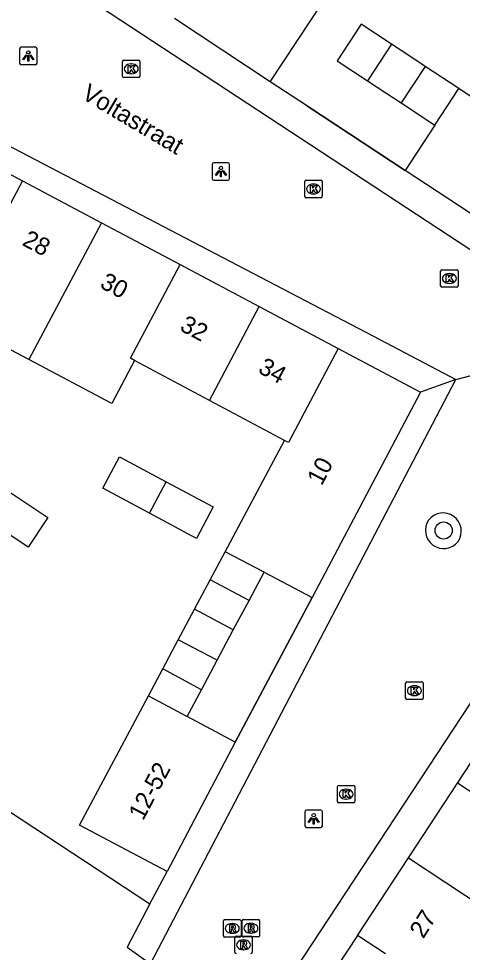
# Model space of a CAD drawing. Extents: x 159280 to 160375, y 384531 to 385872.
# Drawn here: x 160139.8 to 160165.2, y 384810.4 to 384863.7 of the extents above; entities that cross this region are included whole.
import ezdxf

# ---------------------------------------------------------------- set-up
doc = ezdxf.new("R2010")
doc.units = 0
for name, color, linetype in [('IMGEO_Boom', 7, 'Continuous'), ('IMGEO_Kolk', 7, 'Continuous'), ('IMGEO_Lichtpunt', 7, 'Continuous'), ('IMGEO_Muur', 7, 'Continuous'), ('IMGEO_Openbare_ruimte_label', 7, 'Continuous'), ('IMGEO_Pand', 7, 'Continuous'), ('IMGEO_Pand_nummerreeks', 7, 'Continuous'), ('IMGEO_Rijbaan_lokaal_open', 7, 'Continuous'), ('IMGEO_Rioolput', 7, 'Continuous'), ('IMGEO_Voetpad_open', 7, 'Continuous')]:
    doc.layers.add(name, color=color, linetype=linetype)

msp = doc.modelspace()

# ---------------------------------------------------------------- linework, layer by layer
at = {"layer": 'IMGEO_Boom'}
msp.add_circle((160164.112, 384834.488), 0.489, dxfattribs=at)
at = {"layer": 'IMGEO_Kolk'}
for p, q in [((160145.845, 384861.333), (160146.697, 384861.333)), ((160145.77, 384860.407), (160145.77, 384861.259)), ((160146.258, 384861.113), (160146.283, 384861.113)), ((160146.771, 384861.259), (160146.771, 384860.407)), ((160146.697, 384860.333), (160145.845, 384860.333)), ((160146.281, 384860.553), (160146.256, 384860.553)), ((160156.179, 384853.552), (160156.179, 384854.404)), ((160156.254, 384854.478), (160157.106, 384854.478)), ((160157.18, 384854.404), (160157.18, 384853.552)), ((160156.667, 384854.258), (160156.692, 384854.258)), ((160157.106, 384853.478), (160156.254, 384853.478)), ((160156.69, 384853.698), (160156.665, 384853.698)), ((160163.94, 384848.445), (160163.94, 384849.297)), ((160164.015, 384849.371), (160164.867, 384849.371)), ((160164.428, 384849.151), (160164.453, 384849.151)), ((160164.941, 384849.297), (160164.941, 384848.445)), ((160164.451, 384848.591), (160164.426, 384848.591)), ((160164.867, 384848.371), (160164.015, 384848.371)), ((160161.941, 384824.921), (160161.941, 384825.773)), ((160162.016, 384825.847), (160162.868, 384825.847)), ((160162.429, 384825.627), (160162.454, 384825.627)), ((160162.942, 384825.773), (160162.942, 384824.921)), ((160162.452, 384825.067), (160162.427, 384825.067)), ((160162.868, 384824.847), (160162.016, 384824.847)), ((160158.046, 384819.017), (160158.046, 384819.869)), ((160158.121, 384819.943), (160158.973, 384819.943)), ((160158.534, 384819.723), (160158.559, 384819.723)), ((160159.047, 384819.869), (160159.047, 384819.017)), ((160158.973, 384818.943), (160158.121, 384818.943)), ((160158.557, 384819.163), (160158.532, 384819.163))]:
    msp.add_line(p, q, dxfattribs=at)
for points in [[(160145.845, 384861.333), (160146.697, 384861.333)], [(160145.77, 384860.407), (160145.77, 384861.259)], [(160146.091, 384861.033), (160146.214, 384861.033), (160146.214, 384860.882), (160146.344, 384861.033), (160146.508, 384861.033), (160146.362, 384860.882), (160146.515, 384860.633), (160146.363, 384860.633), (160146.278, 384860.797), (160146.214, 384860.73), (160146.214, 384860.633), (160146.091, 384860.633), (160146.091, 384861.033)], [(160146.771, 384861.259), (160146.771, 384860.407)], [(160146.697, 384860.333), (160145.845, 384860.333)], [(160156.179, 384853.552), (160156.179, 384854.404)], [(160156.254, 384854.478), (160157.106, 384854.478)], [(160157.18, 384854.404), (160157.18, 384853.552)], [(160156.5, 384854.178), (160156.623, 384854.178), (160156.623, 384854.027), (160156.753, 384854.178), (160156.917, 384854.178), (160156.771, 384854.027), (160156.924, 384853.778), (160156.772, 384853.778), (160156.687, 384853.942), (160156.623, 384853.875), (160156.623, 384853.778), (160156.5, 384853.778), (160156.5, 384854.178)], [(160157.106, 384853.478), (160156.254, 384853.478)], [(160163.94, 384848.445), (160163.94, 384849.297)], [(160164.015, 384849.371), (160164.867, 384849.371)], [(160164.261, 384849.071), (160164.384, 384849.071), (160164.384, 384848.92), (160164.514, 384849.071), (160164.678, 384849.071), (160164.532, 384848.92), (160164.685, 384848.671), (160164.533, 384848.671), (160164.448, 384848.835), (160164.384, 384848.768), (160164.384, 384848.671), (160164.261, 384848.671), (160164.261, 384849.071)], [(160164.941, 384849.297), (160164.941, 384848.445)], [(160164.867, 384848.371), (160164.015, 384848.371)], [(160161.941, 384824.921), (160161.941, 384825.773)], [(160162.016, 384825.847), (160162.868, 384825.847)], [(160162.942, 384825.773), (160162.942, 384824.921)], [(160162.262, 384825.547), (160162.385, 384825.547), (160162.385, 384825.396), (160162.515, 384825.547), (160162.679, 384825.547), (160162.533, 384825.396), (160162.686, 384825.147), (160162.534, 384825.147), (160162.449, 384825.311), (160162.385, 384825.244), (160162.385, 384825.147), (160162.262, 384825.147), (160162.262, 384825.547)], [(160162.868, 384824.847), (160162.016, 384824.847)], [(160158.046, 384819.017), (160158.046, 384819.869)], [(160158.121, 384819.943), (160158.973, 384819.943)], [(160159.047, 384819.869), (160159.047, 384819.017)], [(160158.367, 384819.643), (160158.49, 384819.643), (160158.49, 384819.492), (160158.62, 384819.643), (160158.784, 384819.643), (160158.638, 384819.492), (160158.791, 384819.243), (160158.639, 384819.243), (160158.554, 384819.407), (160158.49, 384819.34), (160158.49, 384819.243), (160158.367, 384819.243), (160158.367, 384819.643)], [(160158.973, 384818.943), (160158.121, 384818.943)]]:
    msp.add_lwpolyline(points, dxfattribs=at)
for centre, start, end in [((160145.847, 384861.257), 91.552, 178.448), ((160145.847, 384861.257), 91.552, 178.448), ((160146.695, 384861.257), 1.552, 88.448), ((160146.695, 384861.257), 1.552, 88.448), ((160145.847, 384860.409), 181.552, 268.448), ((160145.847, 384860.409), 181.552, 268.448), ((160146.695, 384860.409), 271.552, 358.448), ((160146.695, 384860.409), 271.552, 358.448), ((160156.256, 384854.402), 91.552, 178.448), ((160156.256, 384854.402), 91.552, 178.448), ((160157.104, 384854.402), 1.552, 88.448), ((160157.104, 384854.402), 1.552, 88.448), ((160156.256, 384853.554), 181.552, 268.448), ((160156.256, 384853.554), 181.552, 268.448), ((160157.104, 384853.554), 271.552, 358.448), ((160157.104, 384853.554), 271.552, 358.448), ((160164.017, 384849.295), 91.552, 178.448), ((160164.017, 384849.295), 91.552, 178.448), ((160164.865, 384849.295), 1.552, 88.448), ((160164.865, 384849.295), 1.552, 88.448), ((160164.017, 384848.447), 181.552, 268.448), ((160164.017, 384848.447), 181.552, 268.448), ((160164.865, 384848.447), 271.552, 358.448), ((160164.865, 384848.447), 271.552, 358.448), ((160162.018, 384825.771), 91.552, 178.448), ((160162.018, 384825.771), 91.552, 178.448), ((160162.866, 384825.771), 1.552, 88.448), ((160162.866, 384825.771), 1.552, 88.448), ((160162.018, 384824.923), 181.552, 268.448), ((160162.018, 384824.923), 181.552, 268.448), ((160162.866, 384824.923), 271.552, 358.448), ((160162.866, 384824.923), 271.552, 358.448), ((160158.123, 384819.867), 91.552, 178.448), ((160158.123, 384819.867), 91.552, 178.448), ((160158.971, 384819.867), 1.552, 88.448), ((160158.971, 384819.867), 1.552, 88.448), ((160158.123, 384819.019), 181.552, 268.448), ((160158.123, 384819.019), 181.552, 268.448), ((160158.971, 384819.019), 271.552, 358.448), ((160158.971, 384819.019), 271.552, 358.448)]:
    msp.add_arc(centre, 0.0765, start, end, dxfattribs=at)
for centre, major_axis, ratio, start_param, end_param in [((160146.257, 384860.833), (-0.387, 0.002), 0.722429, 4.712389, 7.853982), ((160146.282, 384860.833), (-0.39, 0.002), 0.717154, 1.570796, 4.712389), ((160156.666, 384853.978), (-0.387, 0.002), 0.722429, 4.712389, 7.853982), ((160156.691, 384853.978), (-0.39, 0.002), 0.717154, 1.570796, 4.712389), ((160164.427, 384848.871), (-0.387, 0.002), 0.722429, 4.712389, 7.853982), ((160164.452, 384848.871), (-0.39, 0.002), 0.717154, 1.570796, 4.712389), ((160162.428, 384825.347), (-0.387, 0.002), 0.722429, 4.712389, 7.853982), ((160162.453, 384825.347), (-0.39, 0.002), 0.717154, 1.570796, 4.712389), ((160158.533, 384819.443), (-0.387, 0.002), 0.722429, 4.712389, 7.853982), ((160158.558, 384819.443), (-0.39, 0.002), 0.717154, 1.570796, 4.712389)]:
    msp.add_ellipse(centre, major_axis=major_axis, ratio=ratio, start_param=start_param, end_param=end_param, dxfattribs=at)
at = {"layer": 'IMGEO_Lichtpunt'}
for p, q in [((160139.899, 384861.975), (160139.899, 384861.168)), ((160139.899, 384861.975), (160139.899, 384861.168)), ((160140.801, 384862.07), (160139.993, 384862.07)), ((160140.801, 384862.07), (160139.993, 384862.07)), ((160140.895, 384861.168), (160140.895, 384861.975)), ((160140.895, 384861.168), (160140.895, 384861.975)), ((160139.993, 384861.074), (160140.801, 384861.074)), ((160139.993, 384861.074), (160140.801, 384861.074)), ((160151.796, 384855.473), (160150.988, 384855.473)), ((160151.796, 384855.473), (160150.988, 384855.473)), ((160150.894, 384855.378), (160150.894, 384854.571)), ((160150.894, 384855.378), (160150.894, 384854.571)), ((160151.89, 384854.571), (160151.89, 384855.378)), ((160151.89, 384854.571), (160151.89, 384855.378)), ((160150.988, 384854.477), (160151.796, 384854.477)), ((160150.988, 384854.477), (160151.796, 384854.477)), ((160156.192, 384818.441), (160156.192, 384817.634)), ((160156.192, 384818.441), (160156.192, 384817.634)), ((160157.094, 384818.536), (160156.286, 384818.536)), ((160157.094, 384818.536), (160156.286, 384818.536)), ((160157.188, 384817.634), (160157.188, 384818.441)), ((160157.188, 384817.634), (160157.188, 384818.441)), ((160156.286, 384817.54), (160157.094, 384817.54)), ((160156.286, 384817.54), (160157.094, 384817.54))]:
    msp.add_line(p, q, dxfattribs=at)
for points in [[(160140.273, 384861.639), (160140.312, 384861.611), (160140.124, 384861.349), (160140.086, 384861.376), (160140.273, 384861.639)], [(160140.375, 384861.591), (160140.422, 384861.591), (160140.422, 384861.269), (160140.375, 384861.269), (160140.375, 384861.591)], [(160140.485, 384861.611), (160140.523, 384861.638), (160140.71, 384861.376), (160140.671, 384861.348), (160140.485, 384861.611)], [(160151.268, 384855.042), (160151.307, 384855.014), (160151.119, 384854.752), (160151.081, 384854.779), (160151.268, 384855.042)], [(160151.37, 384854.994), (160151.417, 384854.994), (160151.417, 384854.672), (160151.37, 384854.672), (160151.37, 384854.994)], [(160151.48, 384855.014), (160151.518, 384855.041), (160151.705, 384854.779), (160151.666, 384854.751), (160151.48, 384855.014)], [(160156.566, 384818.105), (160156.605, 384818.077), (160156.417, 384817.815), (160156.379, 384817.842), (160156.566, 384818.105)], [(160156.668, 384818.057), (160156.715, 384818.057), (160156.715, 384817.735), (160156.668, 384817.735), (160156.668, 384818.057)], [(160156.778, 384818.077), (160156.816, 384818.104), (160157.003, 384817.842), (160156.964, 384817.814), (160156.778, 384818.077)]]:
    msp.add_lwpolyline(points, dxfattribs=at)
for centre in [(160140.398, 384861.773), (160151.393, 384855.176), (160156.691, 384818.239)]:
    msp.add_circle(centre, 0.0994, dxfattribs=at)
for centre, start, end in [((160139.993, 384861.975), 90, 180), ((160139.993, 384861.975), 90, 180), ((160140.801, 384861.975), 0, 90), ((160140.801, 384861.975), 0, 90), ((160139.993, 384861.168), 180, 270), ((160139.993, 384861.168), 180, 270), ((160140.801, 384861.168), 270, 0), ((160140.801, 384861.168), 270, 360), ((160150.988, 384855.378), 90, 180), ((160150.988, 384855.378), 90, 180), ((160151.796, 384855.378), 0, 90), ((160151.796, 384855.378), 0, 90), ((160150.988, 384854.571), 180, 270), ((160150.988, 384854.571), 180, 270), ((160151.796, 384854.571), 270, 0), ((160151.796, 384854.571), 270, 360), ((160156.286, 384818.441), 90, 180), ((160156.286, 384818.441), 90, 180), ((160157.094, 384818.441), 0, 90), ((160157.094, 384818.441), 0, 90), ((160156.286, 384817.634), 180, 270), ((160156.286, 384817.634), 180, 270), ((160157.094, 384817.634), 270, 0), ((160157.094, 384817.634), 270, 360)]:
    msp.add_arc(centre, 0.0946, start, end, dxfattribs=at)
at = {"layer": 'IMGEO_Muur'}
for points in [[(160156.334, 384858.705), (160161.907, 384855.037)], [(160152.216, 384822.412), (160156.595, 384830.655)]]:
    msp.add_lwpolyline(points, dxfattribs=at)
at = {"layer": 'IMGEO_Pand'}
for points in [[(160154.202, 384860.098), (160157.295, 384864.779), (160151.814, 384868.388)], [(160154.202, 384860.098), (160148.735, 384863.71)], [(160161.138, 384862.242), (160159.397, 384863.394), (160158.03, 384861.301), (160159.768, 384860.157)], [(160161.138, 384862.242), (160159.768, 384860.157)], [(160163.05, 384860.977), (160162.184, 384861.55), (160161.138, 384862.242)], [(160163.05, 384860.977), (160161.683, 384858.896)], [(160164.971, 384859.706), (160163.05, 384860.977)], [(160159.768, 384860.157), (160160.819, 384859.465), (160161.683, 384858.896)], [(160163.608, 384857.629), (160164.971, 384859.706)], [(160166.609, 384858.602), (160166.267, 384858.832), (160164.971, 384859.706)], [(160161.683, 384858.896), (160163.608, 384857.629)], [(160163.608, 384857.629), (160161.907, 384855.037)], [(160135.566, 384856.816), (160140.054, 384854.438)], [(160172.999, 384847.761), (160161.907, 384855.037)], [(160140.054, 384854.438), (160135.912, 384846.63)], [(160140.054, 384854.438), (160144.567, 384852.046)], [(160144.567, 384852.046), (160140.427, 384844.242)], [(160144.567, 384852.046), (160149.057, 384849.667)], [(160146.466, 384844.191), (160146.221, 384844.321), (160149.057, 384849.667)], [(160149.057, 384849.667), (160153.57, 384847.275)], [(160150.749, 384841.906), (160153.57, 384847.275)], [(160153.57, 384847.275), (160158.083, 384844.883)], [(160140.427, 384844.242), (160135.912, 384846.63)], [(160158.083, 384844.883), (160155.256, 384839.504), (160155.025, 384839.625)], [(160158.083, 384844.883), (160162.796, 384842.385)], [(160146.466, 384844.191), (160145.158, 384841.738), (160140.427, 384844.242)], [(160150.749, 384841.906), (160146.466, 384844.191)], [(160162.796, 384842.385), (160156.595, 384830.655)], [(160103.898, 384841.728), (160147.334, 384813.175)], [(160155.025, 384839.625), (160150.749, 384841.906)], [(160151.636, 384833.273), (160155.025, 384839.625)], [(160147.321, 384835.469), (160144.641, 384836.898), (160145.596, 384838.689), (160148.276, 384837.26)], [(160137.813, 384837.673), (160138.989, 384836.898), (160141.51, 384835.238), (160140.394, 384833.543), (160137.873, 384835.203), (160136.713, 384835.967)], [(160148.276, 384837.26), (160150.956, 384835.831), (160150.001, 384834.04), (160147.321, 384835.469)], [(160147.321, 384835.469), (160148.276, 384837.26)], [(160150.778, 384831.665), (160151.636, 384833.273)], [(160153.855, 384832.104), (160151.636, 384833.273)], [(160153, 384830.501), (160153.855, 384832.104)], [(160153.855, 384832.104), (160156.595, 384830.655)], [(160149.893, 384830.006), (160150.778, 384831.665)], [(160153, 384830.501), (160150.778, 384831.665)], [(160152.101, 384828.816), (160153, 384830.501)], [(160148.956, 384828.25), (160149.893, 384830.006)], [(160152.101, 384828.816), (160149.893, 384830.006)], [(160151.179, 384827.089), (160152.101, 384828.816)], [(160148.068, 384826.584), (160148.956, 384828.25)], [(160151.179, 384827.089), (160148.956, 384828.25)], [(160150.279, 384825.402), (160151.179, 384827.089)], [(160147.249, 384825.048), (160148.068, 384826.584)], [(160150.279, 384825.402), (160148.068, 384826.584)], [(160148.327, 384815.033), (160143.315, 384817.674), (160147.249, 384825.048)], [(160147.249, 384825.048), (160149.463, 384823.873)], [(160149.463, 384823.873), (160150.279, 384825.402)], [(160164.912, 384820.074), (160167.708, 384824.323)], [(160152.216, 384822.412), (160149.463, 384823.873)], [(160152.216, 384822.412), (160148.327, 384815.033)], [(160162.101, 384815.801), (160164.912, 384820.074)], [(160172.328, 384815.203), (160164.912, 384820.074)], [(160159.185, 384811.371), (160162.101, 384815.801)], [(160162.101, 384815.801), (160169.52, 384810.927)], [(160147.334, 384813.175), (160146.037, 384810.702), (160147.38, 384809.755)], [(160159.185, 384811.371), (160157.417, 384808.685)], [(160160.793, 384810.333), (160159.185, 384811.371)]]:
    msp.add_lwpolyline(points, dxfattribs=at)
at = {"layer": 'IMGEO_Rijbaan_lokaal_open'}
for points in [[(160145.415, 384908.828), (160123.226, 384867.33), (160122.202, 384865.37), (160122.406, 384865.263), (160160.06, 384845.593), (160164.806, 384843.113)], [(160173.478, 384845.373), (160144.46, 384864.387), (160131.638, 384872.788), (160152.283, 384904.295)], [(160153.247, 384805.808), (160177.556, 384842.731), (160176.767, 384843.251), (160197.427, 384874.631)], [(160164.806, 384843.113), (160173.478, 384845.373)], [(160147.38, 384809.755), (160164.806, 384843.113)]]:
    msp.add_lwpolyline(points, dxfattribs=at)
for centre, start, end in [((160164.08, 384834.451), 325.3198, 142.5809), ((160164.115, 384834.5), 145.8843, 322.0164)]:
    msp.add_arc(centre, 1.041, start, end, dxfattribs=at)
at = {"layer": 'IMGEO_Rioolput'}
for p, q in [((160151.616, 384812.278), (160152.468, 384812.278)), ((160152.68, 384812.289), (160153.532, 384812.289)), ((160151.541, 384811.352), (160151.541, 384812.204)), ((160152.029, 384812.058), (160152.054, 384812.058)), ((160152.542, 384812.204), (160152.542, 384811.352)), ((160152.605, 384811.363), (160152.605, 384812.215)), ((160153.093, 384812.069), (160153.118, 384812.069)), ((160153.606, 384812.215), (160153.606, 384811.363)), ((160152.468, 384811.278), (160151.616, 384811.278)), ((160152.052, 384811.498), (160152.027, 384811.498)), ((160152.183, 384810.414), (160152.183, 384811.266)), ((160152.258, 384811.34), (160153.11, 384811.34)), ((160153.532, 384811.289), (160152.68, 384811.289)), ((160153.116, 384811.509), (160153.091, 384811.509)), ((160153.184, 384811.266), (160153.184, 384810.414)), ((160152.671, 384811.12), (160152.696, 384811.12)), ((160152.694, 384810.56), (160152.669, 384810.56))]:
    msp.add_line(p, q, dxfattribs=at)
for points in [[(160151.616, 384812.278), (160152.468, 384812.278)], [(160152.68, 384812.289), (160153.532, 384812.289)], [(160151.541, 384811.352), (160151.541, 384812.204)], [(160152.13, 384811.976), (160151.878, 384811.978), (160151.878, 384811.578)], [(160151.878, 384811.578), (160152.002, 384811.578), (160152.002, 384811.74), (160152.013, 384811.74)], [(160152.056, 384811.897), (160152.002, 384811.897), (160152.002, 384811.816)], [(160152.002, 384811.816), (160152.054, 384811.816)], [(160152.542, 384812.204), (160152.542, 384811.352)], [(160152.605, 384811.363), (160152.605, 384812.215)], [(160153.194, 384811.987), (160152.942, 384811.989), (160152.942, 384811.589)], [(160152.942, 384811.589), (160153.066, 384811.589), (160153.066, 384811.751), (160153.077, 384811.751)], [(160153.12, 384811.908), (160153.066, 384811.908), (160153.066, 384811.827)], [(160153.066, 384811.827), (160153.118, 384811.827)], [(160153.124, 384811.722), (160153.195, 384811.589), (160153.335, 384811.589), (160153.27, 384811.715)], [(160153.606, 384812.215), (160153.606, 384811.363)], [(160152.468, 384811.278), (160151.616, 384811.278)], [(160152.06, 384811.711), (160152.131, 384811.578), (160152.271, 384811.578), (160152.206, 384811.704)], [(160152.183, 384810.414), (160152.183, 384811.266)], [(160152.258, 384811.34), (160153.11, 384811.34)], [(160153.532, 384811.289), (160152.68, 384811.289)], [(160153.184, 384811.266), (160153.184, 384810.414)], [(160152.772, 384811.038), (160152.52, 384811.04), (160152.52, 384810.64)], [(160152.52, 384810.64), (160152.644, 384810.64), (160152.644, 384810.802), (160152.655, 384810.802)], [(160152.698, 384810.959), (160152.644, 384810.959), (160152.644, 384810.878)], [(160152.644, 384810.878), (160152.696, 384810.878)], [(160152.702, 384810.773), (160152.773, 384810.64), (160152.913, 384810.64), (160152.848, 384810.766)]]:
    msp.add_lwpolyline(points, dxfattribs=at)
for centre, radius, start, end in [((160151.618, 384812.202), 0.0765, 91.552, 178.448), ((160151.618, 384812.202), 0.0765, 91.552, 178.448), ((160152.466, 384812.202), 0.0765, 1.552, 88.448), ((160152.466, 384812.202), 0.0765, 1.552, 88.448), ((160152.682, 384812.213), 0.0765, 91.552, 178.448), ((160152.682, 384812.213), 0.0765, 91.552, 178.448), ((160153.53, 384812.213), 0.0765, 1.552, 88.448), ((160153.53, 384812.213), 0.0765, 1.552, 88.448), ((160152.012, 384811.687), 0.0533, 26.0293, 88.6989), ((160152.038, 384812.005), 0.19, 274.7715, 282.9687), ((160152.062, 384811.801), 0.0964, 77.0061, 93.1865), ((160152.076, 384811.858), 0.0378, 276.6634, 79.6772), ((160152.129, 384811.866), 0.109, 350.3612, 89.416), ((160152.127, 384811.866), 0.112, 277.5842, 350.9817), ((160152.111, 384811.651), 0.108, 29.5134, 73.7905), ((160153.076, 384811.698), 0.0533, 26.0293, 88.6989), ((160153.102, 384812.016), 0.19, 274.7715, 282.9687), ((160153.126, 384811.812), 0.0964, 77.0061, 93.1865), ((160153.14, 384811.869), 0.0378, 276.6634, 79.6772), ((160153.193, 384811.877), 0.109, 350.3612, 89.416), ((160153.191, 384811.877), 0.112, 277.5842, 350.9817), ((160153.175, 384811.662), 0.108, 29.5134, 73.7905), ((160151.618, 384811.354), 0.0765, 181.552, 268.448), ((160151.618, 384811.354), 0.0765, 181.552, 268.448), ((160152.26, 384811.264), 0.0765, 91.552, 178.448), ((160152.26, 384811.264), 0.0765, 91.552, 178.448), ((160152.466, 384811.354), 0.0765, 271.552, 358.448), ((160152.466, 384811.354), 0.0765, 271.552, 358.448), ((160152.682, 384811.365), 0.0765, 181.552, 268.448), ((160152.682, 384811.365), 0.0765, 181.552, 268.448), ((160153.108, 384811.264), 0.0765, 1.552, 88.448), ((160153.108, 384811.264), 0.0765, 1.552, 88.448), ((160153.53, 384811.365), 0.0765, 271.552, 358.448), ((160153.53, 384811.365), 0.0765, 271.552, 358.448), ((160152.654, 384810.749), 0.0533, 26.0293, 88.6989), ((160152.68, 384811.067), 0.19, 274.7715, 282.9687), ((160152.704, 384810.863), 0.0964, 77.0061, 93.1865), ((160152.718, 384810.92), 0.0378, 276.6634, 79.6772), ((160152.771, 384810.928), 0.109, 350.3612, 89.416), ((160152.769, 384810.928), 0.112, 277.5842, 350.9817), ((160152.753, 384810.713), 0.108, 29.5134, 73.7905), ((160152.26, 384810.416), 0.0765, 181.552, 268.448), ((160152.26, 384810.416), 0.0765, 181.552, 268.448), ((160153.108, 384810.416), 0.0765, 271.552, 358.448), ((160153.108, 384810.416), 0.0765, 271.552, 358.448)]:
    msp.add_arc(centre, radius, start, end, dxfattribs=at)
for centre, major_axis, ratio, start_param, end_param in [((160152.028, 384811.778), (-0.387, 0.002), 0.722429, 4.712389, 7.853982), ((160152.053, 384811.778), (-0.39, 0.002), 0.717154, 1.570796, 4.712389), ((160153.092, 384811.789), (-0.387, 0.002), 0.722429, 4.712389, 7.853982), ((160153.117, 384811.789), (-0.39, 0.002), 0.717154, 1.570796, 4.712389), ((160152.67, 384810.84), (-0.387, 0.002), 0.722429, 4.712389, 7.853982), ((160152.695, 384810.84), (-0.39, 0.002), 0.717154, 1.570796, 4.712389)]:
    msp.add_ellipse(centre, major_axis=major_axis, ratio=ratio, start_param=start_param, end_param=end_param, dxfattribs=at)
at = {"layer": 'IMGEO_Voetpad_open'}
for points in [[(160161.907, 384855.037), (160156.334, 384858.705), (160154.202, 384860.098)], [(160164.806, 384843.113), (160162.796, 384842.385)], [(160156.595, 384830.655), (160152.216, 384822.412)], [(160147.334, 384813.175), (160148.327, 384815.033)]]:
    msp.add_lwpolyline(points, dxfattribs=at)

# ---------------------------------------------------------------- texts
at = {"layer": 'IMGEO_Openbare_ruimte_label'}
msp.add_text('Voltastraat', height=1, rotation=329.2818, dxfattribs=at).set_placement((160143.373, 384859.179))
at = {"layer": 'IMGEO_Pand_nummerreeks'}
for s, rotation, p in [('28', 332.2825, (160139.983, 384850.799)), ('30', 331.8307, (160144.423, 384848.382)), ('32', 331.8619, (160148.985, 384845.94)), ('34', 331.4225, (160153.456, 384843.531)), ('10', 62.3936, (160157.148, 384836.998)), ('12-52', 62.0076, (160146.945, 384817.885)), ('27', 58.0019, (160162.95, 384811.147))]:
    msp.add_text(s, height=1, rotation=rotation, dxfattribs=at).set_placement(p)

doc.saveas('drawing.dxf')
